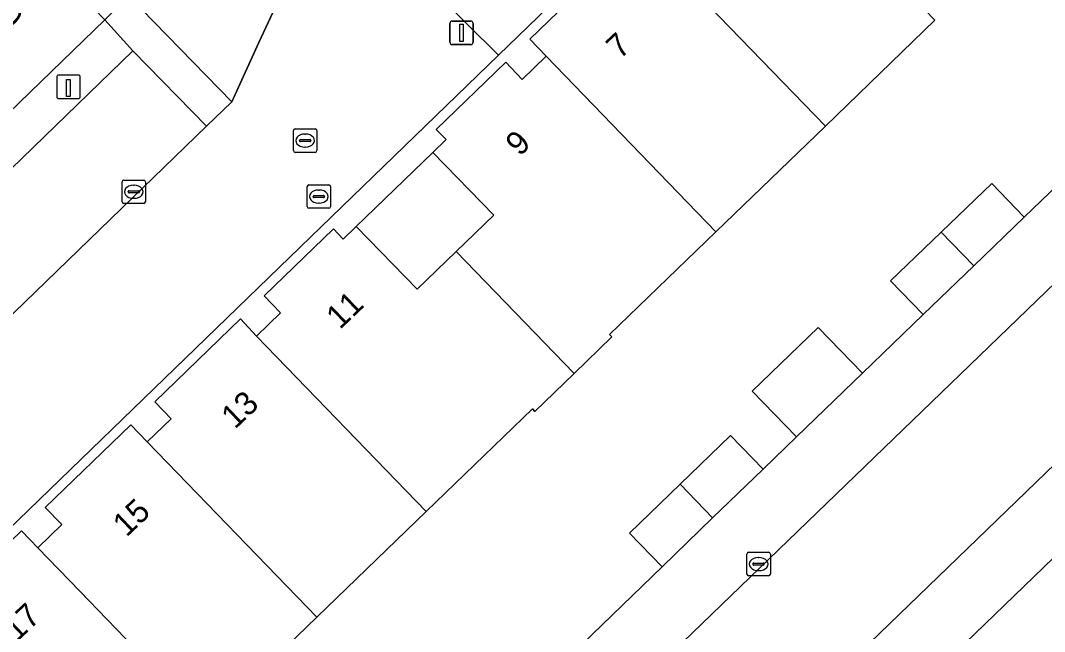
# Model space of a CAD drawing. Extents: x 157445 to 158888, y 383061 to 384688.
# Drawn here: x 158412.47 to 158456.16, y 384031.14 to 384057.22 of the extents above; entities that cross this region are included whole.
import ezdxf

# ---------------------------------------------------------------- set-up
doc = ezdxf.new("R2010")
doc.units = 0
for name, color, linetype in [('IMGEO_Brandkraan', 7, 'Continuous'), ('IMGEO_Erf', 7, 'Continuous'), ('IMGEO_Groenvoorziening', 7, 'Continuous'), ('IMGEO_Haag', 7, 'Continuous'), ('IMGEO_Kolk', 7, 'Continuous'), ('IMGEO_Laadpaal', 7, 'Continuous'), ('IMGEO_Lichtmast', 7, 'Continuous'), ('IMGEO_Pand', 7, 'Continuous'), ('IMGEO_Pand_nummerreeks', 7, 'Continuous'), ('IMGEO_Parkeervlak_open', 7, 'Continuous'), ('IMGEO_Rijbaan_lokaal_open', 7, 'Continuous'), ('IMGEO_Rioolput', 7, 'Continuous'), ('IMGEO_Voetpad_open', 7, 'Continuous')]:
    doc.layers.add(name, color=color, linetype=linetype)

msp = doc.modelspace()

# ---------------------------------------------------------------- linework, layer by layer
at = {"layer": 'IMGEO_Brandkraan'}
for p, q in [((158424.775, 384050.205), (158425.627, 384050.205)), ((158424.7, 384049.279), (158424.7, 384050.131)), ((158425.002, 384049.748), (158425.4, 384049.748)), ((158425.188, 384049.985), (158425.213, 384049.985)), ((158425.701, 384050.131), (158425.701, 384049.279)), ((158424.959, 384049.699), (158424.959, 384049.711)), ((158425.397, 384049.662), (158424.999, 384049.662)), ((158425.211, 384049.425), (158425.186, 384049.425)), ((158425.443, 384049.711), (158425.443, 384049.699)), ((158425.627, 384049.205), (158424.775, 384049.205))]:
    msp.add_line(p, q, dxfattribs=at)
for points in [[(158424.775, 384050.205), (158425.627, 384050.205)], [(158424.7, 384049.279), (158424.7, 384050.131)], [(158425.701, 384050.131), (158425.701, 384049.279)], [(158425.627, 384049.205), (158424.775, 384049.205)]]:
    msp.add_lwpolyline(points, dxfattribs=at)
for centre, radius, start, end in [((158424.777, 384050.129), 0.0765, 91.552, 178.448), ((158424.777, 384050.129), 0.0765, 91.552, 178.448), ((158425.625, 384050.129), 0.0765, 1.552, 88.448), ((158425.625, 384050.129), 0.0765, 1.552, 88.448), ((158424.999, 384049.708), 0.0403, 85.8775, 175.7526), ((158425.404, 384049.71), 0.0386, 1.7309, 96.639), ((158424.996, 384049.698), 0.0366, 178.938, 274.7102), ((158425.4, 384049.705), 0.043, 264.8664, 352.4533), ((158424.777, 384049.281), 0.0765, 181.552, 268.448), ((158424.777, 384049.281), 0.0765, 181.552, 268.448), ((158425.625, 384049.281), 0.0765, 271.552, 358.448), ((158425.625, 384049.281), 0.0765, 271.552, 358.448)]:
    msp.add_arc(centre, radius, start, end, dxfattribs=at)
for centre, major_axis, ratio, start_param, end_param in [((158425.187, 384049.705), (-0.387, 0.002), 0.722429, 4.712389, 7.853982), ((158425.212, 384049.705), (-0.39, 0.002), 0.717154, 1.570796, 4.712389)]:
    msp.add_ellipse(centre, major_axis=major_axis, ratio=ratio, start_param=start_param, end_param=end_param, dxfattribs=at)
at = {"layer": 'IMGEO_Erf'}
for points in [[(158433.006, 384027.295), (158439.839, 384033.907), (158438.449, 384035.346), (158440.607, 384037.431), (158442.763, 384039.514), (158444.153, 384038.076), (158445.577, 384039.45), (158443.689, 384041.404), (158446.499, 384044.119), (158448.388, 384042.164), (158450.982, 384044.668), (158449.593, 384046.107), (158451.749, 384048.188), (158453.904, 384050.269), (158455.293, 384048.83), (158460.332, 384053.682), (158458.942, 384055.12), (158461.105, 384057.212), (158458.51, 384059.9)], [(158451.481, 384057.228), (158446.807, 384052.715), (158442.137, 384048.206), (158437.595, 384043.82), (158437.7, 384043.713), (158436.095, 384042.16), (158434.42, 384040.539), (158434.315, 384040.647), (158429.782, 384036.268), (158425.11, 384031.754), (158420.438, 384027.241)]]:
    msp.add_lwpolyline(points, dxfattribs=at)
for points in [[(158426.796, 384048.43), (158429.39, 384045.749), (158431.062, 384047.366), (158432.66, 384048.912), (158430.067, 384051.593)], [(158450.268, 384028.235), (158454.433, 384023.917), (158460.874, 384030.132), (158465.719, 384034.808), (158461.55, 384039.123)]]:
    msp.add_lwpolyline(points, close=True, dxfattribs=at)
at = {"layer": 'IMGEO_Groenvoorziening'}
for points in [[(158417.083, 384058.292), (158416.536, 384057.722), (158416.064, 384057.243), (158417.269, 384055.928), (158420.406, 384052.715), (158421.487, 384053.755)], [(158402.726, 384044.366), (158403.964, 384043.043), (158404.024, 384043.09), (158417.269, 384055.928), (158416.064, 384057.243), (158409.216, 384050.625), (158406.971, 384048.46)]]:
    msp.add_lwpolyline(points, close=True, dxfattribs=at)
at = {"layer": 'IMGEO_Haag'}
msp.add_lwpolyline([(158417.083, 384058.292), (158416.536, 384057.722), (158416.064, 384057.243), (158417.269, 384055.928), (158420.406, 384052.715), (158421.487, 384053.755)], close=True, dxfattribs=at)
at = {"layer": 'IMGEO_Kolk'}
for p, q in [((158416.804, 384049.486), (158416.804, 384050.338)), ((158416.879, 384050.412), (158417.731, 384050.412)), ((158417.292, 384050.192), (158417.317, 384050.192)), ((158417.805, 384050.338), (158417.805, 384049.486)), ((158417.063, 384049.906), (158417.063, 384049.918)), ((158417.501, 384049.869), (158417.103, 384049.869)), ((158417.106, 384049.955), (158417.504, 384049.955)), ((158417.547, 384049.918), (158417.547, 384049.906)), ((158417.731, 384049.412), (158416.879, 384049.412)), ((158417.315, 384049.632), (158417.29, 384049.632)), ((158443.459, 384033.598), (158443.459, 384034.45)), ((158443.534, 384034.524), (158444.386, 384034.524)), ((158444.46, 384034.45), (158444.46, 384033.598)), ((158443.718, 384034.018), (158443.718, 384034.03)), ((158443.761, 384034.067), (158444.159, 384034.067)), ((158443.947, 384034.304), (158443.972, 384034.304)), ((158444.202, 384034.03), (158444.202, 384034.018)), ((158444.156, 384033.981), (158443.758, 384033.981)), ((158443.97, 384033.744), (158443.945, 384033.744)), ((158444.386, 384033.524), (158443.534, 384033.524))]:
    msp.add_line(p, q, dxfattribs=at)
for points in [[(158416.804, 384049.486), (158416.804, 384050.338)], [(158416.879, 384050.412), (158417.731, 384050.412)], [(158417.805, 384050.338), (158417.805, 384049.486)], [(158417.731, 384049.412), (158416.879, 384049.412)], [(158443.459, 384033.598), (158443.459, 384034.45)], [(158443.534, 384034.524), (158444.386, 384034.524)], [(158444.46, 384034.45), (158444.46, 384033.598)], [(158444.386, 384033.524), (158443.534, 384033.524)]]:
    msp.add_lwpolyline(points, dxfattribs=at)
for centre, radius, start, end in [((158416.881, 384050.336), 0.0765, 91.552, 178.448), ((158416.881, 384050.336), 0.0765, 91.552, 178.448), ((158417.729, 384050.336), 0.0765, 1.552, 88.448), ((158417.729, 384050.336), 0.0765, 1.552, 88.448), ((158417.103, 384049.915), 0.0403, 85.8775, 175.7526), ((158417.1, 384049.905), 0.0366, 178.938, 274.7102), ((158417.504, 384049.912), 0.043, 264.8664, 352.4533), ((158417.508, 384049.917), 0.0386, 1.7309, 96.639), ((158416.881, 384049.488), 0.0765, 181.552, 268.448), ((158416.881, 384049.488), 0.0765, 181.552, 268.448), ((158417.729, 384049.488), 0.0765, 271.552, 358.448), ((158417.729, 384049.488), 0.0765, 271.552, 358.448), ((158443.536, 384034.448), 0.0765, 91.552, 178.448), ((158443.536, 384034.448), 0.0765, 91.552, 178.448), ((158444.384, 384034.448), 0.0765, 1.552, 88.448), ((158444.384, 384034.448), 0.0765, 1.552, 88.448), ((158443.758, 384034.027), 0.0403, 85.8775, 175.7526), ((158443.755, 384034.017), 0.0366, 178.938, 274.7102), ((158444.159, 384034.024), 0.043, 264.8664, 352.4533), ((158444.163, 384034.029), 0.0386, 1.7309, 96.639), ((158443.536, 384033.6), 0.0765, 181.552, 268.448), ((158443.536, 384033.6), 0.0765, 181.552, 268.448), ((158444.384, 384033.6), 0.0765, 271.552, 358.448), ((158444.384, 384033.6), 0.0765, 271.552, 358.448)]:
    msp.add_arc(centre, radius, start, end, dxfattribs=at)
for centre, major_axis, ratio, start_param, end_param in [((158417.291, 384049.912), (-0.387, 0.002), 0.722429, 4.712389, 7.853982), ((158417.316, 384049.912), (-0.39, 0.002), 0.717154, 1.570796, 4.712389), ((158443.946, 384034.024), (-0.387, 0.002), 0.722429, 4.712389, 7.853982), ((158443.971, 384034.024), (-0.39, 0.002), 0.717154, 1.570796, 4.712389)]:
    msp.add_ellipse(centre, major_axis=major_axis, ratio=ratio, start_param=start_param, end_param=end_param, dxfattribs=at)
at = {"layer": 'IMGEO_Laadpaal'}
for p, q in [((158414.021, 384054.805), (158414.021, 384053.964)), ((158414.021, 384054.805), (158414.021, 384053.964)), ((158414.937, 384054.889), (158414.096, 384054.889)), ((158414.937, 384054.889), (158414.096, 384054.889)), ((158415.021, 384053.973), (158415.021, 384054.814)), ((158415.021, 384053.973), (158415.021, 384054.814)), ((158414.105, 384053.889), (158414.946, 384053.889)), ((158414.105, 384053.889), (158414.946, 384053.889))]:
    msp.add_line(p, q, dxfattribs=at)
msp.add_lwpolyline([(158414.436, 384054.702), (158414.596, 384054.702), (158414.596, 384053.969), (158414.436, 384053.969), (158414.436, 384054.702)], dxfattribs=at)
for centre, start, end in [((158414.099, 384054.811), 92.4484, 184.2845), ((158414.099, 384054.811), 92.4484, 184.2845), ((158414.943, 384054.811), 2.4484, 94.2845), ((158414.943, 384054.811), 2.4484, 94.2845), ((158414.099, 384053.967), 182.4484, 274.2845), ((158414.099, 384053.967), 182.4484, 274.2845), ((158414.943, 384053.967), 272.4484, 4.2845), ((158414.943, 384053.967), 272.4484, 4.2845)]:
    msp.add_arc(centre, 0.0779, start, end, dxfattribs=at)
at = {"layer": 'IMGEO_Lichtmast'}
for p, q in [((158430.893, 384057.192), (158431.683, 384057.192)), ((158431.683, 384057.192), (158430.893, 384057.192)), ((158430.793, 384056.292), (158430.793, 384057.092)), ((158430.793, 384057.092), (158430.793, 384056.292)), ((158431.783, 384057.092), (158431.783, 384056.292)), ((158431.783, 384056.292), (158431.783, 384057.092)), ((158431.683, 384056.192), (158430.893, 384056.192)), ((158430.893, 384056.192), (158431.683, 384056.192))]:
    msp.add_line(p, q, dxfattribs=at)
msp.add_lwpolyline([(158431.213, 384057.067), (158431.363, 384057.067), (158431.363, 384056.317), (158431.213, 384056.317), (158431.213, 384057.067)], dxfattribs=at)
for centre, start, end in [((158430.893, 384057.092), 90, 180), ((158430.893, 384057.092), 90, 180), ((158431.683, 384057.092), 0, 90), ((158431.683, 384057.092), 360, 90), ((158430.893, 384056.292), 180, 270), ((158430.893, 384056.292), 180, 270), ((158431.683, 384056.292), 270, 0), ((158431.683, 384056.292), 270, 0)]:
    msp.add_arc(centre, 0.1, start, end, dxfattribs=at)
at = {"layer": 'IMGEO_Pand'}
for points in [[(158439.565, 384060.207), (158446.807, 384052.715), (158451.481, 384057.228), (158444.235, 384064.726), (158443.215, 384063.738), (158442.513, 384064.467), (158438.863, 384060.933)], [(158404.842, 384055.146), (158409.216, 384050.625), (158416.064, 384057.243), (158411.69, 384061.767)], [(158439.565, 384060.207), (158438.545, 384059.22), (158437.845, 384059.951), (158434.196, 384056.42), (158434.898, 384055.694), (158442.137, 384048.206), (158446.807, 384052.715)], [(158436.095, 384042.16), (158437.7, 384043.713), (158437.595, 384043.82), (158442.137, 384048.206), (158434.898, 384055.694), (158433.878, 384054.707), (158433.174, 384055.434), (158430.21, 384052.566), (158430.627, 384052.135), (158430.067, 384051.593), (158432.66, 384048.912), (158431.062, 384047.366)], [(158451.749, 384048.188), (158453.138, 384046.749), (158455.293, 384048.83), (158453.904, 384050.269)], [(158436.095, 384042.16), (158431.062, 384047.366), (158429.39, 384045.749), (158426.796, 384048.43), (158426.236, 384047.887), (158425.83, 384048.331), (158422.866, 384045.468), (158423.568, 384044.741), (158422.546, 384043.755), (158429.782, 384036.268), (158434.315, 384040.647), (158434.42, 384040.539)], [(158451.749, 384048.188), (158449.593, 384046.107), (158450.982, 384044.668), (158453.138, 384046.749)], [(158429.782, 384036.268), (158422.546, 384043.755), (158421.852, 384044.486), (158418.197, 384040.949), (158418.899, 384040.223), (158417.879, 384039.236), (158425.11, 384031.754)], [(158448.388, 384042.164), (158446.499, 384044.119), (158443.689, 384041.404), (158445.577, 384039.45)], [(158420.438, 384027.241), (158425.11, 384031.754), (158417.879, 384039.236), (158417.179, 384039.965), (158413.528, 384036.433), (158414.23, 384035.707), (158413.209, 384034.72), (158414.997, 384032.871)], [(158440.607, 384037.431), (158441.996, 384035.992), (158444.153, 384038.076), (158442.763, 384039.514)], [(158440.607, 384037.431), (158438.449, 384035.346), (158439.839, 384033.907), (158441.996, 384035.992)], [(158415.764, 384022.725), (158420.438, 384027.241), (158414.997, 384032.871), (158413.209, 384034.72), (158412.51, 384035.445), (158408.856, 384031.916), (158409.558, 384031.189), (158408.537, 384030.202)]]:
    msp.add_lwpolyline(points, close=True, dxfattribs=at)
at = {"layer": 'IMGEO_Parkeervlak_open'}
for points in [[(158485.048, 384059.171), (158482.592, 384060.978), (158477.84, 384064.485), (158475.428, 384066.265), (158473.017, 384068.044), (158467.885, 384071.8), (158465.48, 384073.58), (158463.074, 384075.361), (158460.819, 384077.025), (158459.19, 384074.698), (158479.112, 384060.048), (158419.976, 384002.915)], [(158450.268, 384028.235), (158461.55, 384039.123), (158464.227, 384041.709), (158466.572, 384043.975), (158477.666, 384054.704), (158480.05, 384057.015), (158485.036, 384051.857)]]:
    msp.add_lwpolyline(points, dxfattribs=at)
for points in [[(158469.293, 384058.282), (158467.349, 384060.465), (158466.49, 384059.632), (158464.655, 384057.863), (158462.494, 384055.773), (158460.332, 384053.682), (158455.293, 384048.83), (158453.138, 384046.749), (158450.982, 384044.668), (158448.388, 384042.164), (158445.577, 384039.45), (158444.153, 384038.076), (158441.996, 384035.992), (158439.839, 384033.907), (158433.006, 384027.295), (158430.847, 384025.214), (158428.688, 384023.133), (158423.65, 384018.274), (158421.488, 384016.194), (158419.327, 384014.114), (158417.506, 384012.355), (158416.648, 384011.53), (158418.694, 384009.422)], [(158404.024, 384043.09), (158407.179, 384039.905), (158420.406, 384052.715), (158417.269, 384055.928)]]:
    msp.add_lwpolyline(points, close=True, dxfattribs=at)
at = {"layer": 'IMGEO_Rijbaan_lokaal_open'}
msp.add_lwpolyline([(158406.965, 384021.547), (158404.375, 384019.015), (158419.976, 384002.915), (158479.112, 384060.048), (158459.19, 384074.698), (158460.819, 384077.025), (158458.642, 384078.621), (158454.103, 384074.155), (158461.248, 384066.709), (158467.349, 384060.465), (158469.293, 384058.282), (158418.694, 384009.422), (158416.648, 384011.53), (158410.625, 384017.761)], close=True, dxfattribs=at)
msp.add_lwpolyline([(158423.33, 384057.777), (158422.645, 384056.282), (158421.487, 384053.755), (158420.406, 384052.715), (158407.179, 384039.905), (158406.07, 384038.819), (158410.576, 384034.18), (158432.866, 384055.74), (158430.179, 384058.41)], dxfattribs=at)
at = {"layer": 'IMGEO_Rioolput'}
for p, q in [((158424.115, 384051.667), (158424.115, 384052.519)), ((158424.19, 384052.593), (158425.042, 384052.593)), ((158424.603, 384052.373), (158424.628, 384052.373)), ((158425.116, 384052.519), (158425.116, 384051.667)), ((158424.374, 384052.087), (158424.374, 384052.099)), ((158424.812, 384052.05), (158424.414, 384052.05)), ((158424.417, 384052.136), (158424.815, 384052.136)), ((158424.858, 384052.099), (158424.858, 384052.087)), ((158425.042, 384051.593), (158424.19, 384051.593)), ((158424.626, 384051.813), (158424.601, 384051.813))]:
    msp.add_line(p, q, dxfattribs=at)
for points in [[(158424.115, 384051.667), (158424.115, 384052.519)], [(158424.19, 384052.593), (158425.042, 384052.593)], [(158425.116, 384052.519), (158425.116, 384051.667)], [(158425.042, 384051.593), (158424.19, 384051.593)]]:
    msp.add_lwpolyline(points, dxfattribs=at)
for centre, radius, start, end in [((158424.192, 384052.517), 0.0765, 91.552, 178.448), ((158424.192, 384052.517), 0.0765, 91.552, 178.448), ((158425.04, 384052.517), 0.0765, 1.552, 88.448), ((158425.04, 384052.517), 0.0765, 1.552, 88.448), ((158424.414, 384052.096), 0.0403, 85.8775, 175.7526), ((158424.411, 384052.086), 0.0366, 178.938, 274.7102), ((158424.815, 384052.093), 0.043, 264.8664, 352.4533), ((158424.819, 384052.098), 0.0386, 1.7309, 96.639), ((158424.192, 384051.669), 0.0765, 181.552, 268.448), ((158424.192, 384051.669), 0.0765, 181.552, 268.448), ((158425.04, 384051.669), 0.0765, 271.552, 358.448), ((158425.04, 384051.669), 0.0765, 271.552, 358.448)]:
    msp.add_arc(centre, radius, start, end, dxfattribs=at)
for centre, major_axis, ratio, start_param, end_param in [((158424.602, 384052.093), (-0.387, 0.002), 0.722429, 4.712389, 7.853982), ((158424.627, 384052.093), (-0.39, 0.002), 0.717154, 1.570796, 4.712389)]:
    msp.add_ellipse(centre, major_axis=major_axis, ratio=ratio, start_param=start_param, end_param=end_param, dxfattribs=at)
at = {"layer": 'IMGEO_Voetpad_open'}
for points in [[(158429.924, 384058.94), (158430.179, 384058.41), (158432.866, 384055.74), (158453.09, 384075.302), (158455.437, 384077.544)], [(158453.09, 384075.302), (158432.866, 384055.74), (158410.576, 384034.18)], [(158412.034, 384063.515), (158415.615, 384059.8), (158416.35, 384059.047), (158417.083, 384058.292), (158421.487, 384053.755), (158422.645, 384056.282), (158423.33, 384057.777), (158423.503, 384058.359)], [(158408.856, 384031.916), (158412.51, 384035.445), (158413.209, 384034.72), (158414.23, 384035.707), (158413.528, 384036.433), (158417.179, 384039.965), (158417.879, 384039.236), (158418.899, 384040.223), (158418.197, 384040.949), (158421.852, 384044.486), (158422.546, 384043.755), (158423.568, 384044.741), (158422.866, 384045.468), (158425.83, 384048.331), (158426.236, 384047.887), (158426.796, 384048.43), (158430.067, 384051.593), (158430.627, 384052.135), (158430.21, 384052.566), (158433.174, 384055.434), (158433.878, 384054.707), (158434.898, 384055.694), (158434.196, 384056.42), (158437.845, 384059.951)]]:
    msp.add_lwpolyline(points, dxfattribs=at)

# ---------------------------------------------------------------- texts
at = {"layer": 'IMGEO_Pand_nummerreeks'}
for s, rotation, p in [('10', 314.9909, (158410.9, 384057.786)), ('7', 43.1746, (158438.044, 384055.537)), ('9', 45.0091, (158433.775, 384051.39)), ('11', 43.7472, (158426.101, 384044.008)), ('13', 43.3955, (158421.621, 384039.753)), ('15', 43.4068, (158416.994, 384035.15)), ('17', 43.3955, (158412.321, 384030.687))]:
    msp.add_text(s, height=1, rotation=rotation, dxfattribs=at).set_placement(p)

doc.saveas('drawing.dxf')
